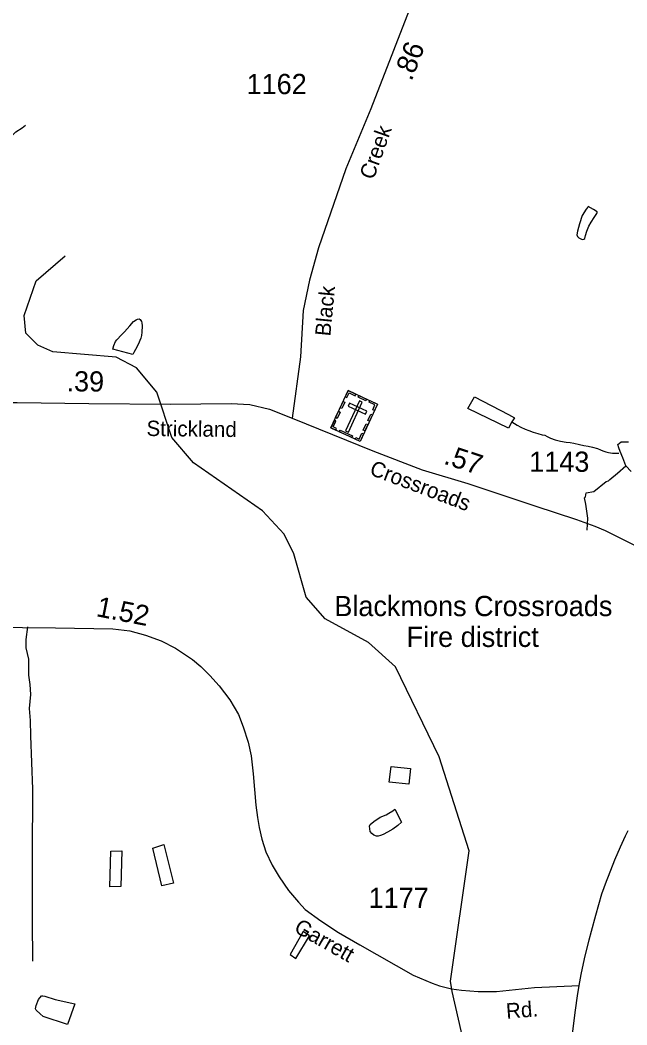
# Model space of a CAD drawing. Extents: x 2082433 to 2279600, y 546599 to 755198.
# Drawn here: x 2163880 to 2167630, y 587174 to 593387 of the extents above; entities that cross this region are included whole.
import ezdxf

# ---------------------------------------------------------------- set-up
doc = ezdxf.new("R2010")
doc.units = 0
for name, color, linetype in [('Exist Boundary Political Fire Districts Label', 7, 'Continuous'), ('Exist Cultural Cemetery CELL', 7, 'Continuous'), ('Exist Hydrographic Creek Single Shore', 7, 'Continuous'), ('Exist Hydrographic Misc Water Feature', 7, 'Continuous'), ('Exist Hydrographic Pond Over 1500 Sq Ft', 7, 'Continuous'), ('Exist Hydrographic Pond Under 1500 Sq Ft', 7, 'Continuous'), ('Exist Road Non-System Type 51', 7, 'Continuous'), ('Exist Road Primary NC Attributed', 7, 'Continuous'), ('Exist Road Secondary Mileage Hundredths English Label', 7, 'Continuous'), ('Exist Road Secondary Type 51 Attributed', 7, 'Continuous'), ('Exist Road Secondary Type 51 Label', 7, 'Continuous'), ('Exist Road Secondary Type 51 Number Label', 7, 'Continuous')]:
    doc.layers.add(name, color=color, linetype=linetype)

msp = doc.modelspace()

# ---------------------------------------------------------------- linework, layer by layer
at = {"layer": 'Exist Cultural Cemetery CELL'}
for points in [[(2165907.8, 591096.5), (2166088.4, 591012.6), (2165981.1, 590781.7), (2165800.6, 590865.5)], [(2165889.6, 591057.2), (2165899.9, 591052.4), (2165913.4, 591081.6), (2165950.2, 591064.5), (2165954.9, 591074.6), (2165907.8, 591096.5)], [(2165858.3, 590989.9), (2165876.6, 591029.2), (2165886.9, 591024.4), (2165868.7, 590985.1)], [(2165994.4, 591024), (2165977.4, 591031.8), (2165892, 590847.9), (2165908.9, 590840)], [(2165916.2, 591017.5), (2165908.3, 591000.6), (2166015.1, 590951), (2166023, 590967.9)], [(2165975, 591065.2), (2166022, 591043.4), (2166017.2, 591033.1), (2165970.2, 591054.9)], [(2166070.2, 590973.2), (2166059.9, 590978), (2166073.5, 591007.2), (2166036.7, 591024.3), (2166041.4, 591034.4), (2166088.4, 591012.5)], [(2165830, 590929), (2165848.2, 590968.3), (2165858.6, 590963.5), (2165840.3, 590924.2)], [(2166029.1, 590911.8), (2166047.3, 590951), (2166057.6, 590946.3), (2166039.4, 590907)], [(2165830.6, 590851.6), (2165835.4, 590862.1), (2165815.5, 590871.3), (2165832.5, 590908), (2165822.4, 590912.7), (2165800.5, 590865.6)], [(2166001.3, 590852), (2166019.5, 590891.3), (2166029.8, 590886.5), (2166011.6, 590847.2)], [(2165857.5, 590851.7), (2165934.5, 590816), (2165929.7, 590805.7), (2165852.7, 590841.4)], [(2165951.1, 590795.6), (2165955.9, 590806), (2165975.9, 590796.8), (2165992.9, 590833.4), (2166003, 590828.7), (2165981.1, 590781.7)]]:
    msp.add_lwpolyline(points, close=True, dxfattribs=at)
at = {"layer": 'Exist Hydrographic Creek Single Shore'}
for points in [[(2163171.4, 592394.8), (2163434.7, 592653.9), (2163462.9, 592661.6), (2163520.2, 592661.6), (2163535.6, 592656.5), (2163587.8, 592558.1), (2163618.5, 592501.7), (2163628, 592454.7), (2163639.1, 592440.2), (2163683.5, 592454.7), (2163737.4, 592468.4), (2163761.3, 592492.3), (2163780.2, 592531.6), (2163792.1, 592574.4), (2163808.4, 592630.8), (2163834, 592675.3), (2163852.8, 592696.7), (2163893, 592719.8), (2163914.4, 592736.9)], [(2166925.6, 586220.5), (2166723.6, 586624.8), (2166550.5, 587380), (2166539.4, 587445), (2166656.6, 588249.9), (2166469.6, 588831), (2166199.5, 589387.5), (2166032.6, 589538.6), (2165765.6, 589685), (2165647.5, 589818.6), (2165571.6, 590085.9), (2165512.6, 590208.4), (2165378.7, 590352.2), (2164951.5, 590649.5), (2164817.6, 590806.4), (2164724.5, 591087.1), (2164598.6, 591237.3), (2164473.6, 591302.1), (2164081.5, 591336.3), (2163989.6, 591377.5), (2163914.6, 591451.2), (2163905.6, 591559.6), (2163979.6, 591774.6), (2164159.6, 591928.5)], [(2166919.7, 590902.9), (2166951.7, 590883.1), (2166975.4, 590871), (2167001.7, 590857.3), (2167024.3, 590849.4), (2167051.9, 590839.6), (2167079.8, 590831.7), (2167106.3, 590823.6), (2167123.9, 590819.8), (2167138.3, 590811.9), (2167157.7, 590802.1), (2167186.4, 590792.1), (2167220.5, 590782.5), (2167254.3, 590776.5), (2167280, 590774.7), (2167302.3, 590770.9), (2167338.4, 590763), (2167364.2, 590757.1), (2167392.1, 590751.7), (2167418.4, 590745.7), (2167448.5, 590737.9), (2167466.8, 590729.8), (2167482.7, 590723.8), (2167500.6, 590718.2), (2167516.4, 590714.2), (2167542.4, 590710.2), (2167568.5, 590708.4), (2167580.7, 590708.6)], [(2167384.2, 590233.9), (2167389.2, 590307.2), (2167376.7, 590392.9), (2167368.8, 590432.4), (2167374.6, 590438.5), (2167379.1, 590463.1), (2167426.2, 590473.2), (2167501.8, 590534), (2167516.3, 590537.6), (2167524.5, 590545.7), (2167572.7, 590585.5), (2167623, 590629.9)]]:
    msp.add_lwpolyline(points, dxfattribs=at)
at = {"layer": 'Exist Hydrographic Misc Water Feature'}
for points in [[(2164453.9, 591352.6), (2164459.9, 591374.9), (2164469.7, 591398.9), (2164477.7, 591409.1), (2164507.4, 591441.1), (2164525.7, 591459), (2164541.5, 591477.3), (2164559.3, 591497.3), (2164581.1, 591523.6), (2164596.6, 591533.4), (2164605, 591537.4), (2164616.9, 591539.7), (2164623.1, 591535.5), (2164630.9, 591523.8), (2164632.9, 591515.8), (2164635.2, 591496), (2164633.3, 591457.7), (2164629.7, 591437.6), (2164625.3, 591419.6), (2164609.8, 591381.8), (2164594.2, 591349.7), (2164583.9, 591331.4), (2164575.9, 591319.6), (2164453.9, 591352.6)], [(2166160.4, 588675.3), (2166173.9, 588771.4), (2166293.4, 588759.8), (2166282.4, 588662.1), (2166160.4, 588675.3)], [(2166195.4, 588507.4), (2166237.9, 588428), (2166213.7, 588407.7), (2166183.9, 588385.4), (2166149.9, 588365.4), (2166124.3, 588351.5), (2166108.3, 588345), (2166094.1, 588341), (2166082.2, 588341.2), (2166066.2, 588346.9), (2166054.1, 588356.8), (2166044.3, 588370.9), (2166042.3, 588386.6), (2166040.2, 588402.7), (2166043.9, 588412.7), (2166065.6, 588432.9), (2166105.2, 588459), (2166141.7, 588473.3), (2166159.3, 588483.2), (2166183.1, 588497.5), (2166195.4, 588507.4)], [(2164768.7, 588289.9), (2164828.3, 588050.2), (2164756.2, 588033.9), (2164701.2, 588267.3), (2164768.7, 588289.9)], [(2164509.7, 588250.4), (2164502.3, 588030.5), (2164434.6, 588027.7), (2164441.2, 588247.7), (2164509.7, 588250.4)], [(2165669.7, 587725.1), (2165629.7, 587752.6), (2165548.5, 587610.4), (2165584.6, 587584.6), (2165669.7, 587725.1)], [(2164218.7, 587304.8), (2164173.4, 587176.6), (2164023.1, 587225.7), (2164003.2, 587241.7), (2163979.2, 587265.6), (2163974.9, 587273.6), (2163979.2, 587293.6), (2163994.4, 587331.9), (2164012.7, 587353.9), (2164020.2, 587353.9), (2164032.1, 587351.7), (2164096.5, 587332.2), (2164218.7, 587304.8)]]:
    msp.add_lwpolyline(points, dxfattribs=at)
at = {"layer": 'Exist Hydrographic Pond Over 1500 Sq Ft'}
msp.add_lwpolyline([(2167656.9, 590595.6), (2167623, 590629.9), (2167605.9, 590679.8), (2167588.7, 590720.3), (2167580.2, 590741.3), (2167573.9, 590763.2), (2167595, 590780.3), (2167639.4, 590780.3)], dxfattribs=at)
at = {"layer": 'Exist Hydrographic Pond Under 1500 Sq Ft'}
for points in [[(2167423.8, 592216.4), (2167392, 592234.2), (2167388.4, 592230.3), (2167378.3, 592218), (2167354.1, 592177.8), (2167336.9, 592127.8), (2167325, 592081.7), (2167320.9, 592060), (2167325.2, 592048), (2167333.2, 592039.9), (2167354.9, 592030.1), (2167365.2, 592032.2), (2167371.3, 592036.1), (2167375.2, 592054.2), (2167382.8, 592082.3), (2167394.7, 592112.1), (2167410.5, 592136.5), (2167428.3, 592166.2), (2167444.3, 592190.6), (2167446, 592196.4), (2167446.2, 592202.4), (2167423.8, 592216.4)], [(2166919.7, 590902.9), (2166897.9, 590864.4), (2166647.2, 590985.1), (2166688.6, 591057.5), (2166899.6, 590948.6), (2166935.5, 590926.9), (2166919.7, 590902.9)]]:
    msp.add_lwpolyline(points, dxfattribs=at)
at = {"layer": 'Exist Road Non-System Type 51'}
msp.add_lwpolyline([(2163925.4, 589634.7), (2163916.1, 589556.7), (2163916.1, 589504.7), (2163932.8, 589436), (2163932.8, 589335.7), (2163940.2, 589278.2), (2163943.9, 589216.9), (2163936.5, 589129.6), (2163942.1, 589057.2), (2163943.9, 588962.5), (2163956, 588631.9), (2163955.1, 588217.8), (2163954.1, 587816.7), (2163956.9, 587567.8)], dxfattribs=at)
at = {"layer": 'Exist Road Primary NC Attributed'}
for points in [[(2167335.4, 587418.6), (2167348, 587486.1), (2167369.2, 587582.5), (2167397.6, 587700.4), (2167411.4, 587753.5), (2167438.7, 587852.2), (2167476.3, 587984.2), (2167504, 588062), (2167516.3, 588094.2), (2167556.9, 588195.6), (2167590.4, 588274.3), (2167621.2, 588344), (2167637.3, 588376.9)], [(2167231.5, 586170.6), (2167238.1, 586204.1), (2167243, 586242.5), (2167243.9, 586264.9), (2167245.5, 586302.5), (2167245.1, 586337.4), (2167245.1, 586426.5), (2167244.1, 586520.3), (2167246.4, 586604.2), (2167247.7, 586655.5), (2167253.8, 586722.2), (2167265, 586842.7), (2167279.4, 586981.7), (2167285.8, 587037.1), (2167298.6, 587152), (2167311.8, 587264.6), (2167324.4, 587353.3), (2167335.4, 587418.6)]]:
    msp.add_lwpolyline(points, dxfattribs=at)
at = {"layer": 'Exist Road Secondary Type 51 Attributed'}
for points in [[(2167072.8, 595136.5), (2166553.2, 594002.9), (2166327.3, 593560.7), (2166047.6, 592837.6), (2165894.3, 592467.2), (2165724.1, 591979.2), (2165668.4, 591778), (2165630.6, 591590.8), (2165613.6, 591303.9), (2165562.4, 590926.5)], [(2163499.7, 591022.1), (2163861.9, 591023.1), (2164305.8, 591017.1), (2164810.4, 591013.1), (2165184.7, 591017.1), (2165300.1, 591009.2), (2165422, 590981.3), (2165562.4, 590926.5)], [(2165562.4, 590926.5), (2166060, 590724.3), (2166365.1, 590605.8), (2166647.7, 590521.2), (2167060.7, 590382.8), (2167318.7, 590299.4), (2167432.8, 590257.3), (2167495.2, 590231.6), (2167701.2, 590128.8), (2168074.7, 589944.8), (2168351.4, 589802.9)], [(2163628.1, 589636.2), (2163894.7, 589631.3), (2164099.1, 589628.8), (2164453.9, 589623.6), (2164558.2, 589609.9), (2164655.7, 589583.4), (2164752.3, 589548.4), (2164839.6, 589503.9), (2164945.6, 589433.8), (2164996.9, 589389.3), (2165053.3, 589335.5), (2165109.8, 589270.5), (2165175.6, 589183.3), (2165229.5, 589093.5), (2165259.4, 589016.5), (2165290.2, 588923.3), (2165307.3, 588838.7), (2165321, 588727.5), (2165337.2, 588532.6), (2165347.5, 588457.3), (2165356.9, 588395.8), (2165374.8, 588323.1), (2165398.8, 588244.4), (2165438.1, 588162.3), (2165480.8, 588088.8), (2165539.8, 588005.9), (2165600.6, 587932.3), (2165642.4, 587888.7), (2165738.2, 587816.9), (2165848.5, 587745.9), (2165980.2, 587669), (2166309.4, 587480.9), (2166426.5, 587432.1), (2166472.7, 587415.9), (2166545.4, 587397.9), (2166608.7, 587388.5), (2166712.1, 587380), (2166825, 587381.7), (2167060.4, 587404.6), (2167335.4, 587418.6)]]:
    msp.add_lwpolyline(points, dxfattribs=at)

# ---------------------------------------------------------------- texts
at = {"layer": 'Exist Boundary Political Fire Districts Label'}
for s, p in [('Blackmons Crossroads', (2165822.1, 589701.7)), ('Fire district', (2166268.7, 589511.1))]:
    msp.add_text(s, height=125, dxfattribs=at).set_placement(p)
at = {"layer": 'Exist Road Secondary Mileage Hundredths English Label'}
for s, rotation, p in [('.86', 68.85316, (2166299.2, 593005.2)), ('.39', 359.54758, (2164166.6, 591091.6)), ('.57', 341.96953, (2166492.5, 590645.3)), ('1.52', 348.91465, (2164345.2, 589702.1))]:
    msp.add_text(s, height=125, rotation=rotation, dxfattribs=at).set_placement(p)
at = {"layer": 'Exist Road Secondary Type 51 Label'}
for s, rotation, p in [('Creek', 70.37083, (2166064.4, 592395)), ('Black', 84.49265, (2165797.3, 591429.5)), ('Strickland', 359.30944, (2164660.9, 590815.6)), ('Crossroads', 339.2943, (2166033.9, 590578.7)), ('Garrett', 330.41383, (2165566.6, 587753.5)), ('Rd.', 4.42006, (2166887, 587212.3))]:
    msp.add_text(s, height=95, rotation=rotation, dxfattribs=at).set_placement(p)
at = {"layer": 'Exist Road Secondary Type 51 Number Label'}
for s, p in [('1162', (2165279.9, 592929.2)), ('1143', (2167026.7, 590594.1)), ('1177', (2166034.2, 587897.5))]:
    msp.add_text(s, height=125, dxfattribs=at).set_placement(p)

doc.saveas('drawing.dxf')
